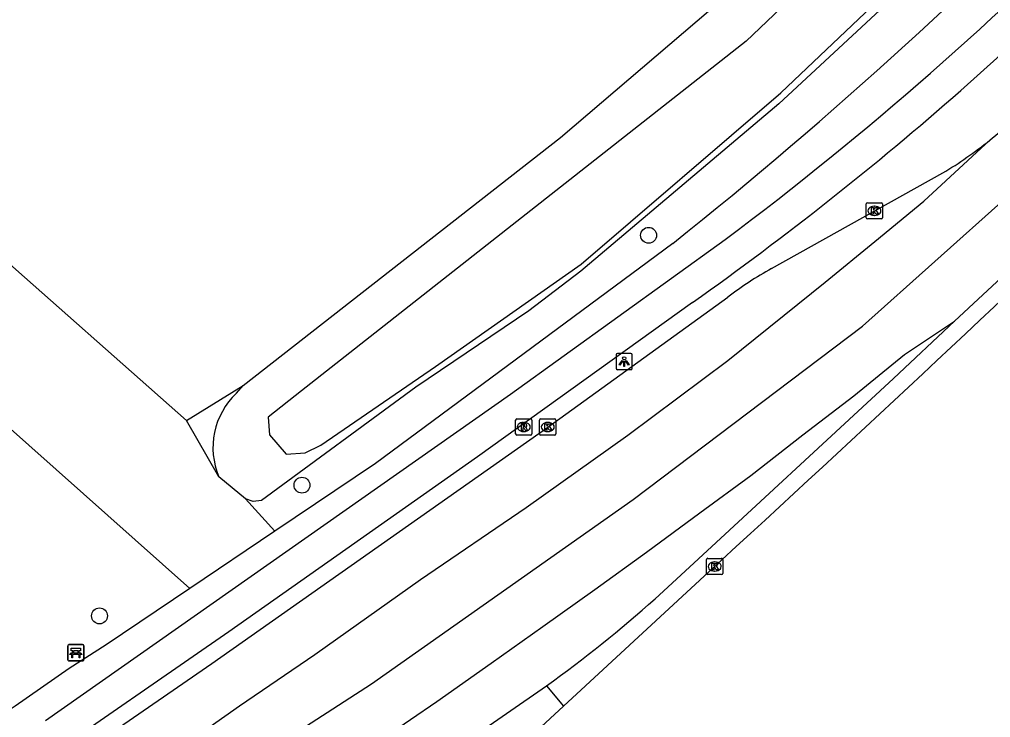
# Model space of a CAD drawing. Extents: x 162074 to 163034, y 381824 to 382557.
# Drawn here: x 162802.7 to 162862.4, y 382079.8 to 382122.8 of the extents above; entities that cross this region are included whole.
import ezdxf

# ---------------------------------------------------------------- set-up
doc = ezdxf.new("R2010")
doc.units = 0
for name, color, linetype in [('IMGEO_Bank', 7, 'Continuous'), ('IMGEO_Berm_groen', 7, 'Continuous'), ('IMGEO_Boom', 7, 'Continuous'), ('IMGEO_Fietspad_open', 7, 'Continuous'), ('IMGEO_Groenvoorziening', 7, 'Continuous'), ('IMGEO_Haag', 7, 'Continuous'), ('IMGEO_Kolk', 7, 'Continuous'), ('IMGEO_Lichtpunt', 7, 'Continuous'), ('IMGEO_Loofbos', 7, 'Continuous'), ('IMGEO_Rijbaan_regionaal_gesloten', 7, 'Continuous'), ('IMGEO_Rioolput', 7, 'Continuous'), ('IMGEO_Voetpad_open', 7, 'Continuous'), ('IMGEO_Waterloop', 7, 'Continuous')]:
    doc.layers.add(name, color=color, linetype=linetype)

msp = doc.modelspace()

# ---------------------------------------------------------------- linework, layer by layer
at = {"layer": 'IMGEO_Bank'}
for p, q in [((162805.66, 382083.399), (162805.66, 382084.24)), ((162805.66, 382084.24), (162805.66, 382083.399)), ((162805.735, 382084.324), (162806.576, 382084.324)), ((162806.576, 382084.324), (162805.735, 382084.324)), ((162805.969, 382083.83), (162805.969, 382083.936)), ((162806.013, 382083.936), (162806.013, 382083.83)), ((162806.301, 382083.942), (162806.019, 382083.942)), ((162806.307, 382083.83), (162806.307, 382083.936)), ((162806.351, 382083.936), (162806.351, 382083.83)), ((162806.66, 382084.249), (162806.66, 382083.408)), ((162806.66, 382083.408), (162806.66, 382084.249)), ((162806.585, 382083.324), (162805.744, 382083.324)), ((162805.744, 382083.324), (162806.585, 382083.324)), ((162806.357, 382083.722), (162805.964, 382083.722)), ((162806.019, 382083.824), (162806.301, 382083.824))]:
    msp.add_line(p, q, dxfattribs=at)
for points in [[(162805.963, 382083.942), (162805.877, 382083.942), (162805.877, 382084.103), (162806.44, 382084.103), (162806.44, 382083.942), (162806.357, 382083.942)], [(162805.907, 382083.722), (162805.765, 382083.722), (162805.877, 382083.824), (162805.963, 382083.824)], [(162805.957, 382083.715), (162805.957, 382083.508), (162805.914, 382083.508), (162805.914, 382083.715)], [(162806.357, 382083.824), (162806.44, 382083.824), (162806.552, 382083.722), (162806.413, 382083.722)], [(162806.407, 382083.715), (162806.407, 382083.508), (162806.363, 382083.508), (162806.363, 382083.715)]]:
    msp.add_lwpolyline(points, dxfattribs=at)
for centre, radius, start, end in [((162805.738, 382084.246), 0.0779, 92.4484, 184.28452), ((162805.738, 382084.246), 0.0779, 92.4484, 184.28452), ((162805.962, 382083.935), 0.00671, 2.89567, 87.10433), ((162806.019, 382083.935), 0.00671, 92.89567, 177.10433), ((162806.301, 382083.935), 0.00671, 2.89567, 87.10433), ((162806.358, 382083.935), 0.00671, 92.89567, 177.10433), ((162806.582, 382084.246), 0.0779, 2.4484, 94.28452), ((162806.582, 382084.246), 0.0779, 2.4484, 94.28452), ((162805.738, 382083.402), 0.0779, 182.4484, 274.28452), ((162805.738, 382083.402), 0.0779, 182.4484, 274.28452), ((162805.907, 382083.715), 0.00671, 2.89567, 87.10433), ((162805.964, 382083.715), 0.00671, 92.89567, 177.10433), ((162805.962, 382083.831), 0.00671, 272.89567, 357.10433), ((162806.019, 382083.831), 0.00671, 182.89567, 267.10433), ((162806.301, 382083.831), 0.00671, 272.89567, 357.10433), ((162806.358, 382083.831), 0.00671, 182.89567, 267.10433), ((162806.356, 382083.715), 0.00671, 2.89567, 87.10433), ((162806.413, 382083.715), 0.00671, 92.89567, 177.10433), ((162806.582, 382083.402), 0.0779, 272.4484, 4.28452), ((162806.582, 382083.402), 0.0779, 272.4484, 4.28452)]:
    msp.add_arc(centre, radius, start, end, dxfattribs=at)
at = {"layer": 'IMGEO_Berm_groen'}
for points in [[(162926.945, 382208.831), (162905.804, 382178.355), (162899.535, 382170.594), (162883.668, 382152.294), (162872.251, 382139.718), (162857.282, 382124.933), (162849.38, 382117.57), (162837.2, 382107.28), (162834.001, 382104.842), (162827.052, 382100.158), (162817.564, 382093.186), (162817.064, 382093.131), (162816.585, 382093.287)], [(162818.403, 382091.304), (162816.585, 382093.287)]]:
    msp.add_lwpolyline(points, dxfattribs=at)
at = {"layer": 'IMGEO_Boom'}
for centre in [(162841.369, 382109.487), (162820.062, 382094.129), (162807.618, 382086.091)]:
    msp.add_circle(centre, 0.489, dxfattribs=at)
at = {"layer": 'IMGEO_Fietspad_open'}
for points in [[(162872.238, 382128.899), (162860.552, 382118.395)], [(162804.303, 382079.667), (162832.887, 382099.729), (162846.079, 382109.227)], [(162844.074, 382105.365), (162830.845, 382095.862), (162815.563, 382085.115), (162803.535, 382076.802)]]:
    msp.add_lwpolyline(points, dxfattribs=at)
for centre, radius, start, end in [((162717.434, 382280.68), 214.349, 306.88167, 315.56722), ((162730.416, 382266.033), 196.806, 305.27587, 311.39459)]:
    msp.add_arc(centre, radius, start, end, dxfattribs=at)
at = {"layer": 'IMGEO_Groenvoorziening'}
for points in [[(162816.03, 382099.774), (162816.441, 382100.26)], [(162782.731, 382077.114), (162783.253, 382077.694), (162801.603, 382098.088), (162813.175, 382087.779)], [(162814.957, 382094.637), (162812.961, 382098.097)], [(162816.585, 382093.287), (162814.957, 382094.637)]]:
    msp.add_lwpolyline(points, dxfattribs=at)
msp.add_arc((162819.186, 382096.434), 4.595, 133.37624, 203.0275, dxfattribs=at)
at = {"layer": 'IMGEO_Haag'}
msp.add_lwpolyline([(162835.099, 382081.792), (162836.143, 382080.544)], dxfattribs=at)
at = {"layer": 'IMGEO_Kolk'}
for p, q in [((162854.748, 382110.566), (162854.748, 382111.418)), ((162854.823, 382111.492), (162855.675, 382111.492)), ((162855.749, 382111.418), (162855.749, 382110.566)), ((162855.236, 382111.272), (162855.261, 382111.272)), ((162855.675, 382110.492), (162854.823, 382110.492)), ((162855.259, 382110.712), (162855.234, 382110.712)), ((162834.665, 382097.276), (162834.665, 382098.128)), ((162834.74, 382098.202), (162835.592, 382098.202)), ((162835.153, 382097.982), (162835.178, 382097.982)), ((162835.666, 382098.128), (162835.666, 382097.276)), ((162835.592, 382097.202), (162834.74, 382097.202)), ((162835.176, 382097.422), (162835.151, 382097.422)), ((162844.929, 382088.704), (162844.929, 382089.556)), ((162845.004, 382089.63), (162845.856, 382089.63)), ((162845.417, 382089.41), (162845.442, 382089.41)), ((162845.93, 382089.556), (162845.93, 382088.704)), ((162845.44, 382088.85), (162845.415, 382088.85)), ((162845.856, 382088.63), (162845.004, 382088.63))]:
    msp.add_line(p, q, dxfattribs=at)
for points in [[(162854.748, 382110.566), (162854.748, 382111.418)], [(162854.823, 382111.492), (162855.675, 382111.492)], [(162855.749, 382111.418), (162855.749, 382110.566)], [(162855.069, 382111.192), (162855.192, 382111.192), (162855.192, 382111.041), (162855.322, 382111.192), (162855.486, 382111.192), (162855.34, 382111.041), (162855.493, 382110.792), (162855.341, 382110.792), (162855.256, 382110.956), (162855.192, 382110.889), (162855.192, 382110.792), (162855.069, 382110.792), (162855.069, 382111.192)], [(162855.675, 382110.492), (162854.823, 382110.492)], [(162834.665, 382097.276), (162834.665, 382098.128)], [(162834.74, 382098.202), (162835.592, 382098.202)], [(162834.986, 382097.902), (162835.109, 382097.902), (162835.109, 382097.751), (162835.239, 382097.902), (162835.403, 382097.902), (162835.257, 382097.751), (162835.41, 382097.502), (162835.258, 382097.502), (162835.173, 382097.666), (162835.109, 382097.599), (162835.109, 382097.502), (162834.986, 382097.502), (162834.986, 382097.902)], [(162835.666, 382098.128), (162835.666, 382097.276)], [(162835.592, 382097.202), (162834.74, 382097.202)], [(162844.929, 382088.704), (162844.929, 382089.556)], [(162845.004, 382089.63), (162845.856, 382089.63)], [(162845.25, 382089.33), (162845.373, 382089.33), (162845.373, 382089.179), (162845.503, 382089.33), (162845.667, 382089.33), (162845.521, 382089.179), (162845.674, 382088.93), (162845.522, 382088.93), (162845.437, 382089.094), (162845.373, 382089.027), (162845.373, 382088.93), (162845.25, 382088.93), (162845.25, 382089.33)], [(162845.93, 382089.556), (162845.93, 382088.704)], [(162845.856, 382088.63), (162845.004, 382088.63)]]:
    msp.add_lwpolyline(points, dxfattribs=at)
for centre, start, end in [((162854.825, 382111.416), 91.55205, 178.44795), ((162854.825, 382111.416), 91.55205, 178.44795), ((162855.673, 382111.416), 1.55205, 88.44795), ((162855.673, 382111.416), 1.55205, 88.44795), ((162854.825, 382110.568), 181.55205, 268.44795), ((162854.825, 382110.568), 181.55205, 268.44795), ((162855.673, 382110.568), 271.55205, 358.44795), ((162855.673, 382110.568), 271.55205, 358.44795), ((162834.742, 382098.126), 91.55205, 178.44795), ((162834.742, 382098.126), 91.55205, 178.44795), ((162835.59, 382098.126), 1.55205, 88.44795), ((162835.59, 382098.126), 1.55205, 88.44795), ((162834.742, 382097.278), 181.55205, 268.44795), ((162834.742, 382097.278), 181.55205, 268.44795), ((162835.59, 382097.278), 271.55205, 358.44795), ((162835.59, 382097.278), 271.55205, 358.44795), ((162845.006, 382089.554), 91.55205, 178.44795), ((162845.006, 382089.554), 91.55205, 178.44795), ((162845.854, 382089.554), 1.55205, 88.44795), ((162845.854, 382089.554), 1.55205, 88.44795), ((162845.006, 382088.706), 181.55205, 268.44795), ((162845.006, 382088.706), 181.55205, 268.44795), ((162845.854, 382088.706), 271.55205, 358.44795), ((162845.854, 382088.706), 271.55205, 358.44795)]:
    msp.add_arc(centre, 0.0765, start, end, dxfattribs=at)
for centre, major_axis, ratio, start_param, end_param in [((162855.235, 382110.992), (-0.387, 0.002), 0.722429, 4.712389, 7.853982), ((162855.26, 382110.992), (-0.39, 0.002), 0.717154, 1.570796, 4.712389), ((162835.152, 382097.702), (-0.387, 0.002), 0.722429, 4.712389, 7.853982), ((162835.177, 382097.702), (-0.39, 0.002), 0.717154, 1.570796, 4.712389), ((162845.416, 382089.13), (-0.387, 0.002), 0.722429, 4.712389, 7.853982), ((162845.441, 382089.13), (-0.39, 0.002), 0.717154, 1.570796, 4.712389)]:
    msp.add_ellipse(centre, major_axis=major_axis, ratio=ratio, start_param=start_param, end_param=end_param, dxfattribs=at)
at = {"layer": 'IMGEO_Lichtpunt'}
for p, q in [((162839.369, 382102.129), (162839.369, 382101.322)), ((162839.369, 382102.129), (162839.369, 382101.322)), ((162840.271, 382102.224), (162839.463, 382102.224)), ((162840.271, 382102.224), (162839.463, 382102.224)), ((162840.365, 382101.322), (162840.365, 382102.129)), ((162840.365, 382101.322), (162840.365, 382102.129)), ((162839.463, 382101.228), (162840.271, 382101.228)), ((162839.463, 382101.228), (162840.271, 382101.228))]:
    msp.add_line(p, q, dxfattribs=at)
for points in [[(162839.743, 382101.793), (162839.782, 382101.765), (162839.594, 382101.503), (162839.556, 382101.53), (162839.743, 382101.793)], [(162839.845, 382101.745), (162839.892, 382101.745), (162839.892, 382101.423), (162839.845, 382101.423), (162839.845, 382101.745)], [(162839.955, 382101.765), (162839.993, 382101.792), (162840.18, 382101.53), (162840.141, 382101.502), (162839.955, 382101.765)]]:
    msp.add_lwpolyline(points, dxfattribs=at)
msp.add_circle((162839.868, 382101.927), 0.0994, dxfattribs=at)
for centre, start, end in [((162839.463, 382102.129), 90, 180), ((162839.463, 382102.129), 90, 180), ((162840.271, 382102.129), 0, 90), ((162840.271, 382102.129), 0, 90), ((162839.463, 382101.322), 180, 270), ((162839.463, 382101.322), 180, 270), ((162840.271, 382101.322), 270, 0), ((162840.271, 382101.322), 270, 360)]:
    msp.add_arc(centre, 0.0946, start, end, dxfattribs=at)
at = {"layer": 'IMGEO_Loofbos'}
for points in [[(162816.441, 382100.26), (162835.948, 382115.508), (162846.879, 382124.841), (162866.744, 382144.32), (162879.767, 382158.337), (162891.22, 382171.7), (162904.582, 382188.642), (162913.654, 382201.075), (162920.308, 382210.566)], [(162812.961, 382098.097), (162800.677, 382108.957)], [(162812.961, 382098.097), (162816.441, 382100.26)]]:
    msp.add_lwpolyline(points, dxfattribs=at)
at = {"layer": 'IMGEO_Rijbaan_regionaal_gesloten'}
for points in [[(162808.646, 382071.634), (162809.521, 382072.33), (162816.926, 382077.122), (162824.33, 382081.914), (162840.423, 382093.252), (162854.511, 382103.901), (162863.403, 382111.857), (162872.356, 382120.125), (162896.213, 382145.182), (162923.106, 382179.072), (162927.489, 382185.148), (162931.872, 382191.224), (162945.021, 382211.521), (162947.824, 382216.194), (162950.626, 382220.866), (162953.287, 382225.051), (162958.2, 382233.459)], [(162806.458, 382073.675), (162816.215, 382080.554), (162820.85, 382083.718), (162827.349, 382088.32), (162833.841, 382092.75), (162840.098, 382097.198), (162846.243, 382101.801), (162852.223, 382106.614), (162855.265, 382109.106), (162858.28, 382111.575), (162862.342, 382115.337)], [(162848.926, 382107.446), (162859.454, 382113.319)], [(162860.172, 382104.202), (162863.936, 382107.716), (162870.243, 382113.605)], [(162804.04, 382075.93), (162814.52, 382083.168), (162835.166, 382097.702), (162846.237, 382105.683)], [(162811.272, 382069.185), (162822.031, 382076.563), (162825.108, 382078.612), (162828.359, 382080.83), (162831.687, 382083.19), (162834.859, 382085.441), (162838.058, 382087.71), (162841.238, 382090.006), (162844.523, 382092.42), (162847.646, 382094.715), (162850.84, 382097.231), (162853.975, 382099.609), (162857.095, 382102.16), (162860.172, 382104.202)], [(162841.767, 382087.144), (162843.623, 382088.844), (162856.412, 382100.691), (162860.172, 382104.202)], [(162845.872, 382089.537), (162836.143, 382080.544)], [(162813.682, 382066.937), (162825.266, 382074.992), (162835.099, 382081.792)], [(162836.143, 382080.544), (162817.62, 382063.422)]]:
    msp.add_lwpolyline(points, dxfattribs=at)
for centre, radius, start, end in [((162845.766, 382135.945), 26.447, 308.81132, 316.44935), ((161401.364, 383660.599), 2134.207, 312.596881, 313.629519), ((162845.806, 382135.927), 26.408, 301.11921, 308.76891), ((162859.098, 382088.998), 21.066, 118.87337, 127.62706), ((162785.918, 382149.896), 84.005, 305.8348, 311.66901)]:
    msp.add_arc(centre, radius, start, end, dxfattribs=at)
at = {"layer": 'IMGEO_Rioolput'}
for p, q in [((162833.196, 382097.28), (162833.196, 382098.132)), ((162833.271, 382098.206), (162834.123, 382098.206)), ((162833.684, 382097.986), (162833.709, 382097.986)), ((162834.197, 382098.132), (162834.197, 382097.28)), ((162834.123, 382097.206), (162833.271, 382097.206)), ((162833.707, 382097.426), (162833.682, 382097.426))]:
    msp.add_line(p, q, dxfattribs=at)
for points in [[(162833.196, 382097.28), (162833.196, 382098.132)], [(162833.271, 382098.206), (162834.123, 382098.206)], [(162833.785, 382097.904), (162833.533, 382097.906), (162833.533, 382097.506)], [(162833.533, 382097.506), (162833.657, 382097.506), (162833.657, 382097.668), (162833.668, 382097.668)], [(162833.711, 382097.825), (162833.657, 382097.825), (162833.657, 382097.744)], [(162833.657, 382097.744), (162833.709, 382097.744)], [(162834.197, 382098.132), (162834.197, 382097.28)], [(162834.123, 382097.206), (162833.271, 382097.206)], [(162833.715, 382097.639), (162833.786, 382097.506), (162833.926, 382097.506), (162833.861, 382097.632)]]:
    msp.add_lwpolyline(points, dxfattribs=at)
for centre, radius, start, end in [((162833.273, 382098.13), 0.0765, 91.55205, 178.44795), ((162833.273, 382098.13), 0.0765, 91.55205, 178.44795), ((162833.667, 382097.615), 0.0533, 26.02933, 88.69889), ((162833.693, 382097.933), 0.19, 274.7715, 282.96867), ((162833.717, 382097.729), 0.0964, 77.00612, 93.18647), ((162833.731, 382097.786), 0.0378, 276.66336, 79.67722), ((162833.784, 382097.794), 0.109, 350.36119, 89.41601), ((162833.782, 382097.794), 0.112, 277.58423, 350.98172), ((162833.766, 382097.579), 0.108, 29.51342, 73.79051), ((162834.121, 382098.13), 0.0765, 1.55205, 88.44795), ((162834.121, 382098.13), 0.0765, 1.55205, 88.44795), ((162833.273, 382097.282), 0.0765, 181.55205, 268.44795), ((162833.273, 382097.282), 0.0765, 181.55205, 268.44795), ((162834.121, 382097.282), 0.0765, 271.55205, 358.44795), ((162834.121, 382097.282), 0.0765, 271.55205, 358.44795)]:
    msp.add_arc(centre, radius, start, end, dxfattribs=at)
for centre, major_axis, ratio, start_param, end_param in [((162833.683, 382097.706), (-0.387, 0.002), 0.722429, 4.712389, 7.853982), ((162833.708, 382097.706), (-0.39, 0.002), 0.717154, 1.570796, 4.712389)]:
    msp.add_ellipse(centre, major_axis=major_axis, ratio=ratio, start_param=start_param, end_param=end_param, dxfattribs=at)
at = {"layer": 'IMGEO_Voetpad_open'}
for points in [[(162842.851, 382108.976), (162824.573, 382095.465), (162818.403, 382091.304)], [(162818.403, 382091.304), (162813.175, 382087.779)], [(162813.175, 382087.779), (162808.027, 382084.308), (162805.761, 382082.853), (162802.44, 382080.549), (162801.628, 382080.016)]]:
    msp.add_lwpolyline(points, dxfattribs=at)
msp.add_arc((162661.158, 382336.332), 291.038, 308.63043, 316.02416, dxfattribs=at)
at = {"layer": 'IMGEO_Waterloop'}
msp.add_lwpolyline([(162918.54, 382203.454), (162892.722, 382168.464), (162869.113, 382142.137), (162847.372, 382121.415), (162820.026, 382099.929), (162817.988, 382098.316), (162818.072, 382097.212), (162819.092, 382096.023), (162820.259, 382096.108), (162821.215, 382096.596), (162828.264, 382101.415), (162837.223, 382107.721), (162849.495, 382118.252), (162866.639, 382134.537), (162872.489, 382140.386), (162879.452, 382148.263), (162884.973, 382154.59), (162901.247, 382173.294), (162905.121, 382178.263), (162910.026, 382185.333), (162923.062, 382203.846)], dxfattribs=at)

doc.saveas('drawing.dxf')
